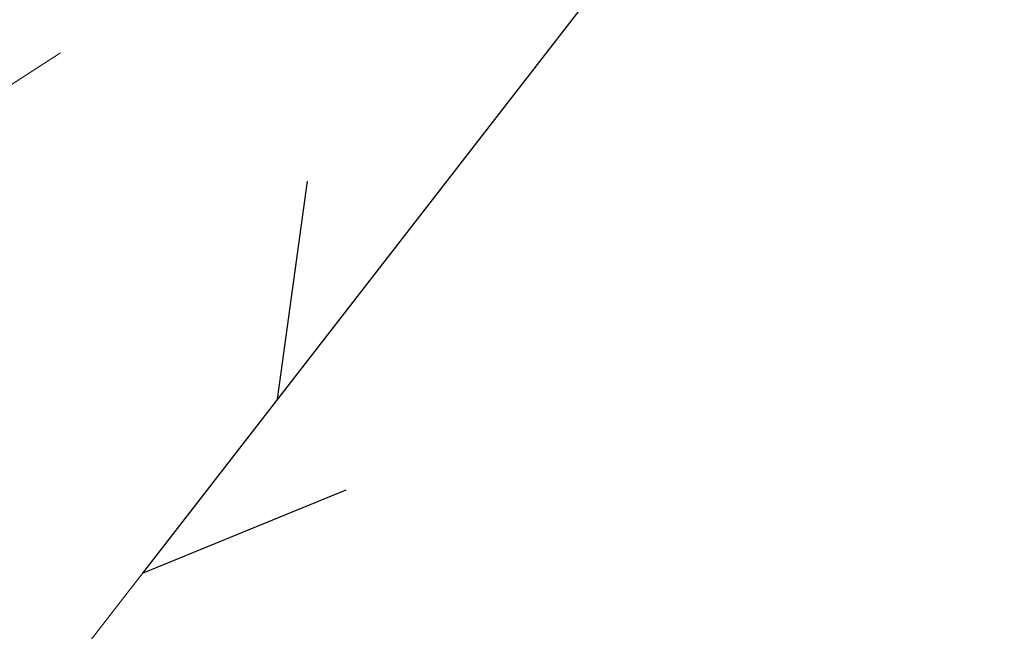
# Model space of a CAD drawing. Header units: metres. Extents: x 7527663 to 7537587, y 5492976 to 5503267.
# Tile 347 of 656: x 7531979.46 to 7531983.94, y 5499161.16 to 5499163.94. Entities that reach past the tile are written whole.
import ezdxf

# ---------------------------------------------------------------- set-up
doc = ezdxf.new("R2010")
doc.units = ezdxf.units.M
doc.linetypes.add('1.5_0.5', pattern=[2, 1.5, -0.5])
doc.linetypes.add('sutp_500', pattern=[0])
doc.layers.get('0').update_dxf_attribs({"color": 2, "lineweight": 5})

# ---------------------------------------------------------------- blocks, each defined once
blk = doc.blocks.new('SUTP')
at = {"color": 0, "linetype": 'Continuous'}
for p, q in [((9.232, 0), (8.366, 0.5)), ((0, 0), (9.232, 0)), ((7.366, -0.5), (8.232, 0))]:
    blk.add_line(p, q, dxfattribs=at)

msp = doc.modelspace()

# ---------------------------------------------------------------- linework, layer by layer
at = {"layer": 'jezdnia', "color": 7, "linetype": '1.5_0.5', "lineweight": 18, "flags": 128}
msp.add_lwpolyline([(7531988.06, 5499169.2), (7531975.1, 5499160.86), (7531966.61, 5499160.17), (7531957.43, 5499163.34), (7531957.29, 5499163.24), (7531963.02, 5499159.76), (7531971.64, 5499157.18), (7531980.75, 5499160.55), (7531984.26, 5499161.09), (7531988.42, 5499165.45)], close=True, dxfattribs=at)
at = {"layer": 'przewód telekomunikacyjny napowietrzny', "color": 30, "linetype": 'sutp_500', "lineweight": 18, "flags": 128}
msp.add_lwpolyline([(7531952.56, 5499126.01), (7531985.68, 5499168.72)], dxfattribs=at)

# ---------------------------------------------------------------- block references
at = {"layer": 'przewód telekomunikacyjny napowietrzny', "color": 30, "linetype": 'CONTINUOUS', "lineweight": 18, "rotation": 232.208}
msp.add_blockref('SUTP', (7531985.68, 5499168.72), dxfattribs=at)

doc.saveas('drawing.dxf')
